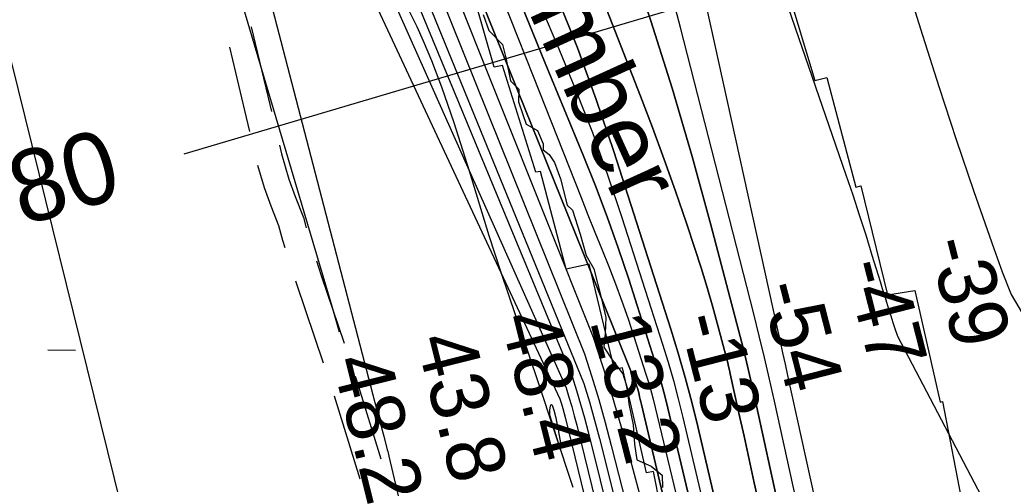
# Model space of a CAD drawing. Extents: x 3161665 to 3199565, y 885729 to 911164.
# Drawn here: x 3176672 to 3177817, y 891752 to 892287 of the extents above; entities that cross this region are included whole.
import ezdxf

# ---------------------------------------------------------------- set-up
doc = ezdxf.new("R2010")
doc.units = 0
for name, color, linetype in [('V-RIVR-EDGE', 7, 'Continuous'), ('V-RIVR-IDEN', 7, 'Continuous'), ('V-RIVR-RANG', 7, 'Continuous'), ('V-RIVR-RANG-IDEN', 7, 'Continuous'), ('V-ROAD-CNTR', 7, 'Continuous'), ('V-RRAP-RVMT', 7, 'Continuous'), ('V-SITE-VEGE', 7, 'Continuous'), ('V-TOPO-DPTH', 7, 'Continuous'), ('V-TOPO-MAJR', 7, 'Continuous'), ('V-TOPO-MINR', 7, 'Continuous'), ('V-TOPO-WATR', 7, 'Continuous'), ('V-WETL-SWMP', 7, 'Continuous')]:
    doc.layers.add(name, color=color, linetype=linetype)

msp = doc.modelspace()

# ---------------------------------------------------------------- linework, layer by layer
at = {"layer": 'V-RIVR-EDGE'}
for points in [[(3177206.2, 892293), (3177212.8, 892274.4), (3177228.5, 892258.1), (3177232.3, 892242.8), (3177237.5, 892216.6), (3177247.4, 892207)], [(3177247.4, 892207), (3177246.9, 892192.2), (3177251.7, 892177.5), (3177255.5, 892166.5), (3177268.8, 892159.3), (3177275.4, 892144), (3177275.4, 892136.9), (3177282.1, 892131.6), (3177288.3, 892122.5), (3177295.4, 892103.4), (3177302.9, 892073.4), (3177309.1, 892067.6), (3177318.1, 892039.9), (3177324.7, 892015.1), (3177333.7, 891999.9), (3177342.7, 891965.5), (3177347.4, 891944), (3177346.9, 891925.4), (3177345.4, 891909.7), (3177354.9, 891894.9), (3177367.3, 891879.1), (3177372, 891862.9), (3177373.9, 891844.3), (3177379.1, 891820.4), (3177380.4, 891798), (3177383.3, 891779.9), (3177399.9, 891772.7), (3177412.3, 891762.2), (3177412.7, 891747.9)]]:
    msp.add_lwpolyline(points, dxfattribs=at)
at = {"layer": 'V-RIVR-RANG'}
msp.add_line((3176861.3, 892132.3), (3177744.4, 892393.9), dxfattribs=at)
at = {"layer": 'V-ROAD-CNTR'}
msp.add_line((3177034.4, 891853.6), (3177063.9, 891758), dxfattribs=at)
for points in [[(3176938.8, 892278.5), (3176960.3, 892189.3), (3176962.2, 892181.2)], [(3176913.5, 892255.3), (3176931.1, 892182.4), (3176936.7, 892158)], [(3176971.2, 892142.3), (3176973.5, 892132.4), (3176982.1, 892103.1), (3176989.5, 892083.2), (3176999, 892058.9), (3177001.9, 892047.2)], [(3176946.1, 892119.2), (3176953.7, 892093.6), (3176961.5, 892072.5), (3176970.3, 892049.8), (3176974.6, 892032.8), (3176977.3, 892024.3)], [(3177013.8, 892009.1), (3177019.3, 891992.2), (3177045.7, 891914.3)], [(3176989.7, 891986.2), (3176990.8, 891982.7), (3177021.8, 891891.5)], [(3177058.6, 891876.4), (3177061, 891869.2), (3177088.2, 891780.9)]]:
    msp.add_lwpolyline(points, dxfattribs=at)
at = {"layer": 'V-RRAP-RVMT'}
for p, q in [((3177514.3, 892464.8), (3177588.4, 892216.7)), ((3177218.6, 892232.2), (3177182.9, 892357.1)), ((3177228.2, 892234.2), (3177218.6, 892232.2)), ((3177267, 892111.4), (3177228.2, 892234.2)), ((3177588.4, 892216.7), (3177602.2, 892220.4)), ((3177602.2, 892220.4), (3177635.7, 892094)), ((3177272.3, 892112), (3177267, 892111.4)), ((3177301.7, 891999.5), (3177272.3, 892112)), ((3177635.7, 892094), (3177641.5, 892095.3)), ((3177641.5, 892095.3), (3177672.1, 891970)), ((3177328.2, 892005.4), (3177301.7, 891999.5)), ((3177357.5, 891883.8), (3177328.2, 892005.4)), ((3177672.1, 891970), (3177703.8, 891975.1)), ((3177703.8, 891975.1), (3177733, 891846.2)), ((3177366.6, 891885.7), (3177357.5, 891883.8)), ((3177394.4, 891765.1), (3177366.6, 891885.7)), ((3177733, 891846.2), (3177735.8, 891847)), ((3177735.8, 891847), (3177762.1, 891709.3)), ((3177402.6, 891766.4), (3177394.4, 891765.1)), ((3177426, 891647.2), (3177402.6, 891766.4))]:
    msp.add_line(p, q, dxfattribs=at)
at = {"layer": 'V-SITE-VEGE'}
for p, q in [((3177117.3, 892303.6), (3177129.5, 892279.1)), ((3177129.5, 892279.1), (3177137, 892262.4)), ((3177137, 892262.4), (3177146.5, 892239.9)), ((3177146.5, 892239.9), (3177158.1, 892209.5)), ((3177158.1, 892209.5), (3177172.4, 892168.3)), ((3177172.4, 892168.3), (3177189.9, 892112.7)), ((3177189.9, 892112.7), (3177212.7, 892038.3)), ((3177212.7, 892038.3), (3177226.4, 891996.2)), ((3177226.4, 891996.2), (3177268.2, 891872.3)), ((3177268.2, 891872.3), (3177309.5, 891748.4))]:
    msp.add_line(p, q, dxfattribs=at)
at = {"layer": 'V-TOPO-DPTH'}
for points in [[(3176867.3, 893048.9), (3176883, 893008.8), (3176898.4, 892968.6), (3176913.6, 892928.4), (3176928.7, 892888), (3176936.2, 892867.7), (3176947.4, 892837.5), (3176958.7, 892807.3), (3177322.9, 891901.8), (3177331.3, 891875.6), (3177339.3, 891849.3), (3177346.7, 891822.9), (3177353.8, 891796.3), (3177515.9, 891163.3), (3177549.3, 891163.2)], [(3177549.3, 891163.2), (3177388.5, 891843.8), (3177387.9, 891846.6), (3177387.2, 891849.5), (3177386.5, 891852.3), (3177385.8, 891855.1), (3177384.6, 891860.2), (3177384.3, 891861.1), (3177383.4, 891864.2), (3177382.3, 891867.1), (3177381.2, 891870), (3177380.8, 891871), (3177033, 892732), (3177027, 892746.3), (3177007.6, 892793.3), (3177003.1, 892804.3), (3176998.6, 892815.2), (3176994.2, 892826.2), (3176989.9, 892837.2), (3176937.1, 892970.6), (3176906.5, 893048.4)], [(3177549.3, 891163.2), (3177388.5, 891843.8), (3177387.9, 891846.6), (3177387.2, 891849.5), (3177386.5, 891852.3), (3177385.8, 891855.1), (3177384.6, 891860.2), (3177384.3, 891861.1), (3177383.4, 891864.2), (3177382.3, 891867.1), (3177381.2, 891870), (3177380.8, 891871), (3177033, 892732), (3177027, 892746.3), (3177007.6, 892793.3), (3177003.1, 892804.3), (3176998.6, 892815.2), (3176994.2, 892826.2), (3176989.9, 892837.2), (3176937.1, 892970.6), (3176906.5, 893048.4)], [(3177373.8, 892363.2), (3177399.5, 892285.7), (3177424.1, 892207.8), (3177446.9, 892129.4), (3177468.5, 892050.7), (3177502.3, 891921.8), (3177506.1, 891907.2), (3177509.7, 891892.6), (3177513.1, 891877.9), (3177516.5, 891863.2), (3177550.9, 891706.7)], [(3177550.9, 891706.7), (3177516.5, 891863.2), (3177513.1, 891877.9), (3177509.7, 891892.6), (3177506.1, 891907.2), (3177502.3, 891921.8), (3177468.5, 892050.7), (3177446.9, 892129.4), (3177424.1, 892207.8), (3177399.5, 892285.7), (3177373.8, 892363.2)], [(3177467.6, 891636.2), (3177419.1, 891839.3), (3177415.6, 891853.5), (3177411.8, 891867.7), (3177407.7, 891881.9), (3177403.3, 891895.9), (3177373.9, 891987.8), (3177361.8, 892023.9), (3177349.1, 892059.9), (3177335.5, 892095.4), (3177321.3, 892130.8), (3177306.7, 892166), (3177292.1, 892201.3), (3177277.6, 892236.6), (3177263.3, 892271.9), (3177236.1, 892338.8)], [(3177236.1, 892338.8), (3177263.3, 892271.9), (3177277.6, 892236.6), (3177292.1, 892201.3), (3177306.7, 892166), (3177321.3, 892130.8), (3177335.5, 892095.4), (3177349.1, 892059.9), (3177361.8, 892023.9), (3177373.9, 891987.8), (3177403.3, 891895.9), (3177407.7, 891881.9), (3177411.8, 891867.7), (3177415.6, 891853.5), (3177419.1, 891839.3), (3177467.6, 891636.2)], [(3177338.7, 892323.8), (3177387.4, 892198.9), (3177401.3, 892162.5), (3177414.8, 892126), (3177427.8, 892089.3), (3177440.4, 892052.5), (3177450.2, 892023.4), (3177457.5, 892000.9), (3177464.5, 891978.4), (3177471, 891955.8), (3177477.2, 891933), (3177487, 891895.8), (3177488, 891891.6), (3177489.1, 891887.4), (3177490.1, 891883.1), (3177491, 891878.9), (3177501, 891833.8), (3177506.9, 891807), (3177512.8, 891780.2), (3177518.6, 891753.3), (3177524.5, 891726.5)], [(3177524.5, 891726.5), (3177518.6, 891753.3), (3177512.8, 891780.2), (3177506.9, 891807), (3177501, 891833.8), (3177491, 891878.9), (3177490.1, 891883.1), (3177489.1, 891887.4), (3177488, 891891.6), (3177487, 891895.8), (3177477.2, 891933), (3177471, 891955.8), (3177464.5, 891978.4), (3177457.5, 892000.9), (3177450.2, 892023.4), (3177440.4, 892052.5), (3177427.8, 892089.3), (3177414.8, 892126), (3177401.3, 892162.5), (3177387.4, 892198.9), (3177338.7, 892323.8)], [(3177291.4, 892313.1), (3177314.9, 892254.4), (3177336.5, 892195), (3177356.8, 892135.2), (3177422.4, 891930.3), (3177431, 891902.6), (3177439, 891874.6), (3177446.5, 891846.5), (3177453.4, 891818.3), (3177606.6, 891163.1)], [(3177606.6, 891163.1), (3177453.4, 891818.3), (3177446.5, 891846.5), (3177439, 891874.6), (3177431, 891902.6), (3177422.4, 891930.3), (3177356.8, 892135.2), (3177336.5, 892195), (3177314.9, 892254.4), (3177291.4, 892313.1)]]:
    msp.add_lwpolyline(points, dxfattribs=at)
at = {"layer": 'V-TOPO-MAJR'}
for points in [[(3177695.2, 891162.8), (3177672.4, 891260.7), (3177644.9, 891381.8), (3177617.8, 891503), (3177541.9, 891847.5), (3177536.2, 891872.7), (3177530.4, 891897.8), (3177524.3, 891922.9), (3177518, 891948), (3177433.5, 892278), (3177407.5, 892377.1), (3177380.8, 892476), (3177353.1, 892574.7), (3177324.7, 892673.1), (3177280.9, 892821.8), (3177273.7, 892845.7), (3177266.4, 892869.7), (3176889, 893555.5)], [(3177402.4, 893113.6), (3177506.1, 892936.9), (3177507.4, 892934.6), (3177508.8, 892932.3), (3177510.1, 892930), (3177511.2, 892927.7), (3177513.4, 892922.9), (3177514.5, 892920.2), (3177515.4, 892917.4), (3177693.7, 892329.4), (3177712.4, 892269.1), (3177731.6, 892208.8), (3177751.5, 892148.8), (3177771.9, 892089), (3177794.8, 892023.2), (3177804.6, 891996.5), (3177814.9, 891970.2), (3178261, 891214.6)], [(3176805.8, 893021.6), (3176832.7, 892945.4), (3176865.8, 892851.5), (3176876.1, 892822.2), (3176886.3, 892792.9), (3177301.6, 891862.9), (3177305, 891852.2), (3177308.2, 891841.5), (3177311.1, 891830.7), (3177313.9, 891819.8), (3177357.6, 891642.4), (3177381.4, 891542.7), (3177404.5, 891442.8), (3177426.2, 891342.6), (3177447.1, 891242.2), (3177463, 891163.5)]]:
    msp.add_lwpolyline(points, dxfattribs=at)
at = {"layer": 'V-TOPO-MINR'}
for points in [[(3176867.3, 893048.9), (3176883, 893008.8), (3176898.4, 892968.6), (3176913.6, 892928.4), (3176928.7, 892888), (3176936.2, 892867.7), (3176947.4, 892837.5), (3176958.7, 892807.3), (3177322.9, 891901.8), (3177331.3, 891875.6), (3177339.3, 891849.3), (3177346.7, 891822.9), (3177353.8, 891796.3), (3177515.9, 891163.3)], [(3176887, 893048.3), (3176909.6, 892989), (3176932.2, 892929.6), (3176961.3, 892853.3), (3176969.3, 892832.2), (3176977.5, 892811), (3176985.7, 892789.9), (3176993.9, 892768.8), (3177037.4, 892658.2), (3177047.6, 892633.4), (3177058.1, 892608.7), (3177332.8, 891921.1), (3177344.1, 891887.2), (3177354.8, 891853.3), (3177364.9, 891819.1), (3177374.5, 891784.7), (3177426.4, 891591.3), (3177461, 891459.9), (3177494.9, 891328.4), (3177527.5, 891196.6), (3177535.6, 891163.3)], [(3176827, 893044.9), (3176915.9, 892825.4), (3176917, 892822.8), (3176918, 892820.2), (3176919.1, 892817.6), (3176920.2, 892814.9), (3176921.4, 892811.9), (3176923.1, 892807.5), (3176924.7, 892803), (3176926.3, 892798.4), (3176927.1, 892796.2), (3177308.6, 891875.7), (3177313.6, 891859.9), (3177318.4, 891844.1), (3177322.8, 891828.1), (3177327, 891812.1), (3177409.7, 891479.7), (3177440.4, 891352.9), (3177470.3, 891225.9), (3177484.2, 891163.4)], [(3176779.2, 893033.1), (3176795.4, 892984.1), (3176811.4, 892935), (3176827.4, 892885.8), (3176848.7, 892820.1), (3176853.9, 892803.8), (3176859.1, 892787.5), (3176864.2, 892771.1), (3177294.5, 891850.1), (3177296.3, 891844.5), (3177298, 891838.9), (3177299.5, 891833.3), (3177300.9, 891827.6), (3177322.5, 891739.2), (3177334.3, 891689.3), (3177345.6, 891639.3), (3177356.2, 891589.1), (3177366.4, 891538.8), (3177439.7, 891163.5)], [(3176857.6, 893021.7), (3176868.1, 892995.2), (3176878.7, 892968.7), (3176889.3, 892942.2), (3176893.7, 892931.4), (3176902, 892910.3), (3176910.2, 892889.1), (3176918.2, 892867.9), (3176926, 892846.6), (3176933.7, 892825.2), (3176941.5, 892803.9), (3176949.3, 892782.6), (3176957.1, 892761.2), (3177322.3, 891867.7), (3177328.7, 891846.7), (3177334.5, 891825.5), (3177340.1, 891804.3), (3177501.6, 891163.4)], [(3176840.3, 892771.7), (3177081.3, 891845.9), (3177083.9, 891836.2), (3177086.4, 891826.5), (3177088.9, 891816.9), (3177091.5, 891807.2), (3177095.6, 891791.4), (3177096.1, 891789.6), (3177096.5, 891787.8), (3177097.4, 891784.3), (3177108.2, 891738.6)], [(3177040.4, 891927.1), (3177036.7, 891940.2), (3177031.9, 891956.6), (3176799.9, 892738.3)], [(3177714.9, 891162.8), (3177557.4, 891877), (3177554.5, 891890.1), (3177551.6, 891903.2), (3177548.7, 891916.3), (3177545.8, 891929.5), (3177439, 892414.6), (3177436.2, 892438.5), (3177436.6, 892461.9), (3177441.7, 892484.8), (3177449.9, 892507.4), (3177459.8, 892515.6), (3177469.4, 892518.9)], [(3177469.4, 892518.9), (3177478.6, 892514.5), (3177487.5, 892505.1), (3177624.3, 892108), (3177632.1, 892085), (3177639.7, 892062), (3177647.1, 892038.9), (3177654.3, 892015.8), (3177663.7, 891985.2), (3177666.2, 891977.3), (3177668.6, 891969.4), (3177671, 891961.5), (3177673.4, 891953.7), (3177675.9, 891945.8), (3177678.4, 891937.9), (3177681, 891930.1), (3177683.6, 891922.3), (3178082.8, 891161.8)], [(3177550.9, 891706.7), (3177516.5, 891863.2), (3177513.1, 891877.9), (3177509.7, 891892.6), (3177506.1, 891907.2), (3177502.3, 891921.8), (3177468.5, 892050.7), (3177446.9, 892129.4), (3177424.1, 892207.8), (3177399.5, 892285.7), (3177373.8, 892363.2)], [(3177236.1, 892338.8), (3177263.3, 892271.9), (3177277.6, 892236.6), (3177292.1, 892201.3), (3177306.7, 892166), (3177321.3, 892130.8), (3177335.5, 892095.4), (3177349.1, 892059.9), (3177361.8, 892023.9), (3177373.9, 891987.8), (3177403.3, 891895.9), (3177407.7, 891881.9), (3177411.8, 891867.7), (3177415.6, 891853.5), (3177419.1, 891839.3), (3177467.6, 891636.2)], [(3177524.5, 891726.5), (3177518.6, 891753.3), (3177512.8, 891780.2), (3177506.9, 891807), (3177501, 891833.8), (3177491, 891878.9), (3177490.1, 891883.1), (3177489.1, 891887.4), (3177488, 891891.6), (3177487, 891895.8), (3177477.2, 891933), (3177471, 891955.8), (3177464.5, 891978.4), (3177457.5, 892000.9), (3177450.2, 892023.4), (3177440.4, 892052.5), (3177427.8, 892089.3), (3177414.8, 892126), (3177401.3, 892162.5), (3177387.4, 892198.9), (3177338.7, 892323.8)], [(3177228.2, 892311.4), (3177263.8, 892221.7), (3177319, 892082.2), (3177326.9, 892062.2), (3177334.9, 892042.3), (3177342.8, 892022.4), (3177350.8, 892002.5), (3177358.6, 891982.6), (3177366.1, 891962.5), (3177373.1, 891942.3), (3177379.9, 891922), (3177393.8, 891878.7), (3177396, 891871.5), (3177398.1, 891864.3), (3177400.1, 891857), (3177401.9, 891849.7), (3177428.1, 891741)], [(3177291.4, 892313.1), (3177314.9, 892254.4), (3177336.5, 892195), (3177356.8, 892135.2), (3177422.4, 891930.3), (3177431, 891902.6), (3177439, 891874.6), (3177446.5, 891846.5), (3177453.4, 891818.3), (3177606.6, 891163.1)], [(3177272.8, 892301), (3177293.3, 892253.3), (3177313.1, 892205.4), (3177332, 892157.1), (3177349.5, 892108.3), (3177366.1, 892059.2), (3177412.9, 891913.1), (3177419.3, 891892.2), (3177425.4, 891871.2), (3177431, 891850), (3177436.3, 891828.8), (3177529.1, 891435.6)], [(3177284.7, 891843.6), (3177285, 891843.5), (3177285.2, 891843.3), (3177285.5, 891842.7), (3177286, 891841.6), (3177287.5, 891837.2), (3177287.9, 891835.9), (3177288, 891835.4), (3177289.7, 891828.3), (3177290.7, 891824.2), (3177291.6, 891820.2), (3177292.4, 891816.1), (3177293.1, 891812.1), (3177295.3, 891799.6), (3177294.9, 891798.7), (3177294.4, 891798.2), (3177293.7, 891798.4), (3177292.9, 891799), (3177283.4, 891830.1), (3177282.9, 891832.5), (3177282.8, 891837.2), (3177283.3, 891839.6), (3177284.3, 891843.2), (3177284.5, 891843.4), (3177284.7, 891843.6)]]:
    msp.add_lwpolyline(points, dxfattribs=at)
at = {"layer": 'V-TOPO-WATR'}
msp.add_lwpolyline([(3176906.5, 893048.4), (3176937.1, 892970.6), (3176989.9, 892837.2), (3176994.2, 892826.2), (3176998.6, 892815.2), (3177003.1, 892804.3), (3177007.6, 892793.3), (3177027, 892746.3), (3177033, 892732), (3177380.8, 891871), (3177381.2, 891870), (3177382.3, 891867.1), (3177383.4, 891864.2), (3177384.3, 891861.1), (3177384.6, 891860.2), (3177385.8, 891855.1), (3177386.5, 891852.3), (3177387.2, 891849.5), (3177387.9, 891846.6), (3177388.5, 891843.8), (3177549.3, 891163.2)], dxfattribs=at)
at = {"layer": 'V-WETL-SWMP'}
for p, q in [((3176585, 892548.8), (3176927.5, 891164.9)), ((3176704.3, 891906.5), (3176736.3, 891906.4))]:
    msp.add_line(p, q, dxfattribs=at)

# ---------------------------------------------------------------- texts
at = {"layer": 'V-RIVR-IDEN'}
msp.add_text('September', height=83, rotation=294.4237, dxfattribs=at).set_placement((3177137.9, 892560.8))
at = {"layer": 'V-RIVR-RANG'}
for s, rotation, p in [('-39', 284.3656, (3177718.8, 892029.9)), ('-47', 284.3656, (3177622, 892004.5)), ('-54', 284.3656, (3177525.3, 891979.2)), ('48.4', 284.0783, (3177225.5, 891943.1)), ('13.2', 284.3656, (3177328.9, 891940)), ('-13', 284.3656, (3177431.5, 891942.6)), ('43.8', 284.0783, (3177128.6, 891918.5)), ('48.2', 284.0783, (3177031.6, 891893.9))]:
    msp.add_text(s, height=67, rotation=rotation, dxfattribs=at).set_placement(p)
at = {"layer": 'V-RIVR-RANG-IDEN'}
msp.add_text('D-080', height=83, rotation=16.2778, dxfattribs=at).set_placement((3176503, 891998.9))

doc.saveas('drawing.dxf')
